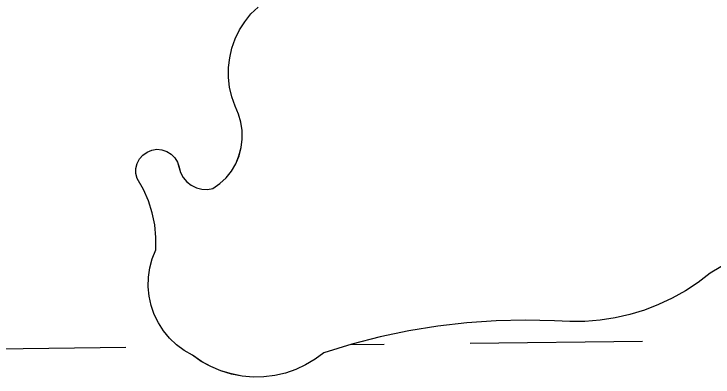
# Model space of a CAD drawing. Extents: x 3684037 to 3722149, y 433263 to 459021.
# Drawn here: x 3708704.8 to 3708834.7, y 456038 to 456105.3 of the extents above; entities that cross this region are included whole.
import ezdxf

# ---------------------------------------------------------------- set-up
doc = ezdxf.new("R2010")
doc.units = 0
doc.layers.add('V-TOPO-SHOR', color=7, linetype='Continuous')
doc.layers.add('V-WETL-SWMP', color=7, linetype='Continuous')

msp = doc.modelspace()

# ---------------------------------------------------------------- linework, layer by layer
at = {"layer": 'V-TOPO-SHOR'}
for p, q in [((3708747.71, 456103.89), (3708748.86, 456105.32)), ((3708746.72, 456102.35), (3708747.71, 456103.89)), ((3708745.92, 456100.7), (3708746.72, 456102.35)), ((3708745.31, 456098.98), (3708745.92, 456100.7)), ((3708744.9, 456097.19), (3708745.31, 456098.98)), ((3708744.69, 456095.37), (3708744.9, 456097.19)), ((3708744.69, 456093.54), (3708744.69, 456095.37)), ((3708744.89, 456091.72), (3708744.69, 456093.54)), ((3708745.3, 456089.94), (3708744.89, 456091.72)), ((3708745.91, 456088.21), (3708745.3, 456089.94)), ((3708746.55, 456086.76), (3708745.91, 456088.21)), ((3708747, 456085.25), (3708746.55, 456086.76)), ((3708747.23, 456083.68), (3708747, 456085.25)), ((3708747.24, 456082.1), (3708747.23, 456083.68)), ((3708747.04, 456080.53), (3708747.24, 456082.1)), ((3708728.78, 456079.15), (3708729.55, 456079.71)), ((3708729.55, 456079.71), (3708730.43, 456080.07)), ((3708730.43, 456080.07), (3708731.37, 456080.21)), ((3708731.37, 456080.21), (3708732.32, 456080.13)), ((3708732.32, 456080.13), (3708733.23, 456079.83)), ((3708733.23, 456079.83), (3708734.04, 456079.33)), ((3708734.04, 456079.33), (3708734.71, 456078.65)), ((3708746.63, 456079), (3708747.04, 456080.53)), ((3708727.72, 456077.58), (3708728.15, 456078.43)), ((3708728.15, 456078.43), (3708728.78, 456079.15)), ((3708734.71, 456078.65), (3708735.2, 456077.84)), ((3708746.02, 456077.54), (3708746.63, 456079)), ((3708727.49, 456076.66), (3708727.72, 456077.58)), ((3708735.2, 456077.84), (3708735.78, 456075.92)), ((3708745.21, 456076.18), (3708746.02, 456077.54)), ((3708727.49, 456075.71), (3708727.49, 456076.66)), ((3708727.7, 456074.78), (3708727.49, 456075.71)), ((3708735.78, 456075.92), (3708736.28, 456075)), ((3708744.23, 456074.95), (3708745.21, 456076.18)), ((3708728.86, 456072.77), (3708727.7, 456074.78)), ((3708736.28, 456075), (3708736.95, 456074.2)), ((3708736.95, 456074.2), (3708737.77, 456073.55)), ((3708743.08, 456073.85), (3708744.23, 456074.95)), ((3708729.8, 456070.65), (3708728.86, 456072.77)), ((3708737.77, 456073.55), (3708738.71, 456073.08)), ((3708738.71, 456073.08), (3708739.72, 456072.82)), ((3708739.72, 456072.82), (3708740.76, 456072.76)), ((3708740.76, 456072.76), (3708741.8, 456072.93)), ((3708741.8, 456072.93), (3708743.08, 456073.85)), ((3708730.5, 456068.45), (3708729.8, 456070.65)), ((3708730.98, 456066.18), (3708730.5, 456068.45)), ((3708731.21, 456063.87), (3708730.98, 456066.18)), ((3708731.19, 456061.55), (3708731.21, 456063.87)), ((3708730.53, 456059.92), (3708731.19, 456061.55)), ((3708730.06, 456058.22), (3708730.53, 456059.92)), ((3708839.5, 456060.41), (3708834.16, 456057.23)), ((3708729.81, 456056.48), (3708730.06, 456058.22)), ((3708834.16, 456057.23), (3708831.93, 456055.52)), ((3708729.76, 456054.72), (3708729.81, 456056.48)), ((3708729.93, 456052.96), (3708729.76, 456054.72)), ((3708831.93, 456055.52), (3708829.57, 456053.97)), ((3708829.57, 456053.97), (3708827.11, 456052.59)), ((3708730.3, 456051.24), (3708729.93, 456052.96)), ((3708827.11, 456052.59), (3708824.56, 456051.4)), ((3708730.88, 456049.57), (3708730.3, 456051.24)), ((3708824.56, 456051.4), (3708821.93, 456050.38)), ((3708731.65, 456047.99), (3708730.88, 456049.57)), ((3708819.24, 456049.56), (3708816.49, 456048.93)), ((3708821.93, 456050.38), (3708819.24, 456049.56)), ((3708794.38, 456048.41), (3708788.95, 456048.03)), ((3708799.82, 456048.54), (3708794.38, 456048.41)), ((3708805.26, 456048.42), (3708799.82, 456048.54)), ((3708808.08, 456048.24), (3708805.26, 456048.42)), ((3708810.89, 456048.27), (3708808.08, 456048.24)), ((3708813.7, 456048.5), (3708810.89, 456048.27)), ((3708816.49, 456048.93), (3708813.7, 456048.5)), ((3708732.61, 456046.51), (3708731.65, 456047.99)), ((3708783.55, 456047.41), (3708778.18, 456046.54)), ((3708788.95, 456048.03), (3708783.55, 456047.41)), ((3708733.74, 456045.16), (3708732.61, 456046.51)), ((3708778.18, 456046.54), (3708772.85, 456045.43)), ((3708735.02, 456043.95), (3708733.74, 456045.16)), ((3708772.85, 456045.43), (3708767.58, 456044.07)), ((3708736.43, 456042.9), (3708735.02, 456043.95)), ((3708767.58, 456044.07), (3708762.37, 456042.48)), ((3708737.97, 456042.03), (3708736.43, 456042.9)), ((3708739.63, 456040.87), (3708737.97, 456042.03)), ((3708762.37, 456042.48), (3708760.75, 456041.27)), ((3708741.41, 456039.9), (3708739.63, 456040.87)), ((3708760.75, 456041.27), (3708759.01, 456040.22)), ((3708743.28, 456039.11), (3708741.41, 456039.9)), ((3708745.22, 456038.52), (3708743.28, 456039.11)), ((3708757.17, 456039.37), (3708755.25, 456038.71)), ((3708759.01, 456040.22), (3708757.17, 456039.37)), ((3708747.21, 456038.14), (3708745.22, 456038.52)), ((3708749.24, 456037.97), (3708747.21, 456038.14)), ((3708751.26, 456038.01), (3708749.24, 456037.97)), ((3708753.28, 456038.26), (3708751.26, 456038.01)), ((3708755.25, 456038.71), (3708753.28, 456038.26))]:
    msp.add_line(p, q, dxfattribs=at)
for points in [[(3708735.02, 456043.95), (3708733.74, 456045.16), (3708732.61, 456046.51), (3708731.65, 456047.99), (3708730.88, 456049.57), (3708730.3, 456051.24), (3708729.93, 456052.96), (3708729.76, 456054.72), (3708729.81, 456056.48), (3708730.06, 456058.22), (3708730.53, 456059.92), (3708731.19, 456061.56), (3708731.21, 456063.87), (3708730.98, 456066.18), (3708730.5, 456068.45), (3708729.8, 456070.65), (3708728.86, 456072.77), (3708727.71, 456074.78), (3708727.49, 456075.71), (3708727.49, 456076.66), (3708727.72, 456077.58), (3708728.15, 456078.43), (3708728.78, 456079.15), (3708729.55, 456079.71), (3708730.43, 456080.07), (3708731.37, 456080.21), (3708732.32, 456080.13), (3708733.23, 456079.83), (3708734.04, 456079.33), (3708734.71, 456078.65), (3708735.2, 456077.84), (3708735.49, 456076.93), (3708735.78, 456075.92), (3708736.28, 456075), (3708736.95, 456074.2), (3708737.77, 456073.55), (3708738.71, 456073.08), (3708739.72, 456072.82), (3708740.76, 456072.76), (3708741.8, 456072.93), (3708743.08, 456073.85), (3708744.23, 456074.95), (3708745.21, 456076.18), (3708746.02, 456077.54), (3708746.64, 456079), (3708747.04, 456080.53), (3708747.25, 456082.1), (3708747.23, 456083.68), (3708747, 456085.25), (3708746.56, 456086.76), (3708745.91, 456088.21), (3708745.3, 456089.94), (3708744.89, 456091.72), (3708744.69, 456093.54), (3708744.69, 456095.37), (3708744.9, 456097.19), (3708745.31, 456098.98), (3708745.92, 456100.7), (3708746.72, 456102.35), (3708747.71, 456103.89), (3708748.86, 456105.32), (3708750.17, 456106.6)], [(3708839.5, 456060.41), (3708834.16, 456057.23), (3708831.93, 456055.52), (3708829.57, 456053.97), (3708827.11, 456052.59), (3708824.56, 456051.4), (3708821.93, 456050.39), (3708819.24, 456049.56), (3708816.49, 456048.94), (3708813.7, 456048.51), (3708810.89, 456048.27), (3708808.08, 456048.25), (3708805.27, 456048.42), (3708799.82, 456048.54), (3708794.38, 456048.41), (3708788.96, 456048.03), (3708783.55, 456047.41), (3708778.18, 456046.54), (3708772.85, 456045.43), (3708767.58, 456044.08), (3708762.37, 456042.48), (3708760.75, 456041.27), (3708759.01, 456040.23), (3708757.17, 456039.37), (3708755.25, 456038.71), (3708753.28, 456038.26), (3708751.26, 456038.01), (3708749.24, 456037.97), (3708747.21, 456038.14), (3708745.22, 456038.53), (3708743.28, 456039.11), (3708741.41, 456039.9), (3708739.64, 456040.87), (3708737.97, 456042.03), (3708736.44, 456042.9), (3708735.02, 456043.95)]]:
    msp.add_lwpolyline(points, dxfattribs=at)
at = {"layer": 'V-WETL-SWMP'}
for p, q in [((3708747.71, 456103.89), (3708748.86, 456105.32)), ((3708746.72, 456102.35), (3708747.71, 456103.89)), ((3708745.92, 456100.7), (3708746.72, 456102.35)), ((3708745.31, 456098.98), (3708745.92, 456100.7)), ((3708744.9, 456097.19), (3708745.31, 456098.98)), ((3708744.69, 456095.37), (3708744.9, 456097.19)), ((3708744.69, 456093.54), (3708744.69, 456095.37)), ((3708744.89, 456091.72), (3708744.69, 456093.54)), ((3708745.3, 456089.94), (3708744.89, 456091.72)), ((3708745.91, 456088.21), (3708745.3, 456089.94)), ((3708746.55, 456086.76), (3708745.91, 456088.21)), ((3708747, 456085.25), (3708746.55, 456086.76)), ((3708747.23, 456083.68), (3708747, 456085.25)), ((3708747.24, 456082.1), (3708747.23, 456083.68)), ((3708747.04, 456080.53), (3708747.24, 456082.1)), ((3708728.78, 456079.15), (3708729.55, 456079.71)), ((3708729.55, 456079.71), (3708730.43, 456080.07)), ((3708730.43, 456080.07), (3708731.37, 456080.21)), ((3708731.37, 456080.21), (3708732.32, 456080.13)), ((3708732.32, 456080.13), (3708733.23, 456079.83)), ((3708733.23, 456079.83), (3708734.04, 456079.33)), ((3708734.04, 456079.33), (3708734.71, 456078.65)), ((3708746.63, 456079), (3708747.04, 456080.53)), ((3708727.72, 456077.58), (3708728.15, 456078.43)), ((3708728.15, 456078.43), (3708728.78, 456079.15)), ((3708734.71, 456078.65), (3708735.2, 456077.84)), ((3708746.02, 456077.54), (3708746.63, 456079)), ((3708727.49, 456076.66), (3708727.72, 456077.58)), ((3708735.2, 456077.84), (3708735.78, 456075.92)), ((3708745.21, 456076.18), (3708746.02, 456077.54)), ((3708727.49, 456075.71), (3708727.49, 456076.66)), ((3708727.7, 456074.78), (3708727.49, 456075.71)), ((3708735.78, 456075.92), (3708736.28, 456075)), ((3708744.23, 456074.95), (3708745.21, 456076.18)), ((3708728.86, 456072.77), (3708727.7, 456074.78)), ((3708736.28, 456075), (3708736.95, 456074.2)), ((3708736.95, 456074.2), (3708737.77, 456073.55)), ((3708743.08, 456073.85), (3708744.23, 456074.95)), ((3708729.8, 456070.65), (3708728.86, 456072.77)), ((3708737.77, 456073.55), (3708738.71, 456073.08)), ((3708738.71, 456073.08), (3708739.72, 456072.82)), ((3708739.72, 456072.82), (3708740.76, 456072.76)), ((3708740.76, 456072.76), (3708741.8, 456072.93)), ((3708741.8, 456072.93), (3708743.08, 456073.85)), ((3708730.5, 456068.45), (3708729.8, 456070.65)), ((3708730.98, 456066.18), (3708730.5, 456068.45)), ((3708731.21, 456063.87), (3708730.98, 456066.18)), ((3708731.19, 456061.55), (3708731.21, 456063.87)), ((3708730.53, 456059.92), (3708731.19, 456061.55)), ((3708730.06, 456058.22), (3708730.53, 456059.92)), ((3708839.5, 456060.41), (3708834.16, 456057.23)), ((3708729.81, 456056.48), (3708730.06, 456058.22)), ((3708834.16, 456057.23), (3708831.93, 456055.52)), ((3708729.76, 456054.72), (3708729.81, 456056.48)), ((3708729.93, 456052.96), (3708729.76, 456054.72)), ((3708831.93, 456055.52), (3708829.57, 456053.97)), ((3708829.57, 456053.97), (3708827.11, 456052.59)), ((3708730.3, 456051.24), (3708729.93, 456052.96)), ((3708827.11, 456052.59), (3708824.56, 456051.4)), ((3708730.88, 456049.57), (3708730.3, 456051.24)), ((3708824.56, 456051.4), (3708821.93, 456050.38)), ((3708731.65, 456047.99), (3708730.88, 456049.57)), ((3708819.24, 456049.56), (3708816.49, 456048.93)), ((3708821.93, 456050.38), (3708819.24, 456049.56)), ((3708794.38, 456048.41), (3708788.95, 456048.03)), ((3708799.82, 456048.54), (3708794.38, 456048.41)), ((3708805.26, 456048.42), (3708799.82, 456048.54)), ((3708808.08, 456048.24), (3708805.26, 456048.42)), ((3708810.89, 456048.27), (3708808.08, 456048.24)), ((3708813.7, 456048.5), (3708810.89, 456048.27)), ((3708816.49, 456048.93), (3708813.7, 456048.5)), ((3708732.61, 456046.51), (3708731.65, 456047.99)), ((3708783.55, 456047.41), (3708778.18, 456046.54)), ((3708788.95, 456048.03), (3708783.55, 456047.41)), ((3708733.74, 456045.16), (3708732.61, 456046.51)), ((3708778.18, 456046.54), (3708772.85, 456045.43)), ((3708735.02, 456043.95), (3708733.74, 456045.16)), ((3708772.85, 456045.43), (3708767.58, 456044.07)), ((3708789.57, 456044.24), (3708821.57, 456044.61)), ((3708693.58, 456043.12), (3708725.58, 456043.5)), ((3708736.43, 456042.9), (3708735.02, 456043.95)), ((3708767.58, 456044.07), (3708762.37, 456042.48)), ((3708767.27, 456043.98), (3708773.57, 456044.05)), ((3708737.97, 456042.03), (3708736.43, 456042.9)), ((3708739.63, 456040.87), (3708737.97, 456042.03)), ((3708762.37, 456042.48), (3708760.75, 456041.27)), ((3708741.41, 456039.9), (3708739.63, 456040.87)), ((3708760.75, 456041.27), (3708759.01, 456040.22)), ((3708743.28, 456039.11), (3708741.41, 456039.9)), ((3708745.22, 456038.52), (3708743.28, 456039.11)), ((3708757.17, 456039.37), (3708755.25, 456038.71)), ((3708759.01, 456040.22), (3708757.17, 456039.37)), ((3708747.21, 456038.14), (3708745.22, 456038.52)), ((3708749.24, 456037.97), (3708747.21, 456038.14)), ((3708751.26, 456038.01), (3708749.24, 456037.97)), ((3708753.28, 456038.26), (3708751.26, 456038.01)), ((3708755.25, 456038.71), (3708753.28, 456038.26))]:
    msp.add_line(p, q, dxfattribs=at)

doc.saveas('drawing.dxf')
